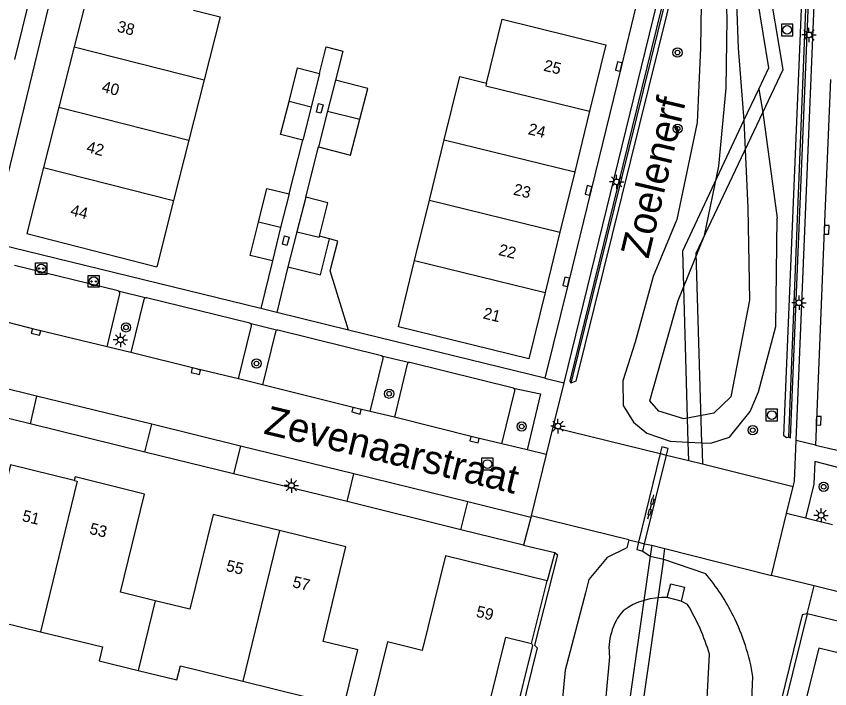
# Model space of a CAD drawing. Extents: x 125000 to 129004, y 397500 to 399008.
# Drawn here: x 127338.6 to 127409.3, y 398164.7 to 398223.1 of the extents above; entities that cross this region are included whole.
import ezdxf

# ---------------------------------------------------------------- set-up
doc = ezdxf.new("R2010")
doc.units = 0
for name, color, linetype in [('gg-afsc-erfafscheiding', 7, 'Continuous'), ('gg-afsc-faunaraster', 7, 'Continuous'), ('gg-afsc-hekwerk', 7, 'Continuous'), ('gg-anno-huisnummerreeks BGT', 7, 'Continuous'), ('gg-anno-openbare ruimte label', 7, 'Continuous'), ('gg-bbg-bijgebouw', 7, 'Continuous'), ('gg-bbg-hoofdgebouw', 7, 'Continuous'), ('gg-bbg-luifel en loopbrug', 7, 'Continuous'), ('gg-bbg-tussenscheiding', 7, 'Continuous'), ('gg-knt-verharding', 7, 'Continuous'), ('gg-knt-verharding nz', 7, 'Continuous'), ('gg-kntw-bovenkant insteek waterloop', 7, 'Continuous'), ('gg-kntw-waterlijn', 7, 'Continuous'), ('gg-kwrk-kunstwerk niveau 01', 7, 'Continuous'), ('gg-kwrk-uitstroombak niveau min 01', 7, 'Continuous'), ('gt-grn-afwateringsgoot', 7, 'Continuous'), ('gt-grn-groengrens', 7, 'Continuous'), ('gt-grn-vlakafsluiter', 7, 'Continuous'), ('gt-grn-weggrens', 7, 'Continuous'), ('gt-symb-afwateringsgoot', 7, 'Continuous'), ('gt-symb-boom', 7, 'Continuous'), ('gt-symb-kolk', 7, 'Continuous'), ('gt-symb-kolk center center', 7, 'Continuous'), ('gt-symb-laadpunt elektrisch vervoer', 7, 'Continuous'), ('gt-symb-lichtmast', 7, 'Continuous'), ('gt-symb-rioolschacht', 7, 'Continuous')]:
    doc.layers.add(name, color=color, linetype=linetype)

# ---------------------------------------------------------------- blocks, each defined once
blk = doc.blocks.new('gt0-RS')
at = {"layer": 'gt-symb-rioolschacht'}
blk.add_lwpolyline([(-0.5, -0.5), (0.5, -0.5), (0.5, 0.5), (-0.5, 0.5)], close=True, dxfattribs=at)
blk.add_circle((0, 0), 0.375, dxfattribs=at)
blk = doc.blocks.new('gt0-LMAST')
at = {"layer": 'gt-symb-lichtmast'}
for p, q in [((-0.182, 0.173), (-0.447, 0.438)), ((-0.005, 0.246), (-0.005, 0.621)), ((0.172, 0.173), (0.437, 0.438)), ((-0.255, -0.004), (-0.63, -0.004)), ((-0.182, -0.181), (-0.447, -0.446)), ((-0.005, -0.254), (-0.005, -0.629)), ((0.437, -0.446), (0.172, -0.181)), ((0.245, -0.004), (0.62, -0.004))]:
    blk.add_line(p, q, dxfattribs=at)
blk.add_circle((-0.005, -0.004), 0.25, dxfattribs=at)
blk = doc.blocks.new('gt0-KOLK')
at = {"layer": 'gt-symb-kolk'}
blk.add_lwpolyline([(0, 0), (0.375, 0), (0.375, 0.4), (-0.375, 0.4), (-0.375, 0), (0, 0)], dxfattribs=at)
blk = doc.blocks.new('gt0-BOOM')
at = {"layer": 'gt-symb-boom'}
for radius in [0.4, 0.2]:
    blk.add_circle((0, 0), radius, dxfattribs=at)
blk = doc.blocks.new('gt0-AFWGT_1')
at = {"layer": 'gt-symb-afwateringsgoot'}
for p, q in [((-1.076, 0), (-0.726, 0)), ((-0.225, 0), (0.225, 0)), ((0.725, 0), (1.075, 0))]:
    blk.add_line(p, q, dxfattribs=at)
for points in [[(-0.726, 0.075), (-0.225, 0.075), (-0.225, -0.075), (-0.726, -0.075)], [(0.225, 0.075), (0.725, 0.075), (0.725, -0.075), (0.225, -0.075)]]:
    blk.add_lwpolyline(points, close=True, dxfattribs=at)
blk = doc.blocks.new('gt0-KOLKCC')
at = {"layer": 'gt-symb-kolk center center'}
blk.add_lwpolyline([(-0.375, 0.2), (0.375, 0.2), (0.375, -0.2), (-0.375, -0.2)], close=True, dxfattribs=at)
blk = doc.blocks.new('gt0-LEV')
at = {"layer": 'gt-symb-laadpunt elektrisch vervoer'}
blk.add_lwpolyline([(-0.486, 0.501), (0.486, 0.501), (0.486, -0.499), (-0.486, -0.499)], close=True, dxfattribs=at)
for centre, radius in [((0, 0), 0.393), ((-0.186, 0), 0.0566), ((0.186, 0), 0.0566)]:
    blk.add_circle(centre, radius, dxfattribs=at)

msp = doc.modelspace()

# ---------------------------------------------------------------- linework, layer by layer
at = {"layer": 'gg-afsc-erfafscheiding'}
for p, q in [((127362.339, 398207.697), (127363.542, 398212.36)), ((127363.793, 398207.412), (127364.89, 398211.775))]:
    msp.add_line(p, q, dxfattribs=at)
msp.add_lwpolyline([(127364.993, 398218.168), (127365.567, 398220.467), (127367.021, 398220.095), (127366.374, 398217.568)], dxfattribs=at)
at = {"layer": 'gg-afsc-faunaraster'}
msp.add_line((127385.43, 398176.549), (127384.759, 398174.104), dxfattribs=at)
for points in [[(127404.388, 398252.341), (127401.93, 398252.433), (127386.83, 398191.26)], [(127405.753, 398186.558), (127408.378, 398252.191), (127405.559, 398252.297)], [(127383.402, 398168.653), (127383.491, 398168.487), (127378.713, 398149.208), (127280.706, 398173.383), (127285.736, 398194.17)], [(127407.369, 398171.223), (127400.546, 398143.695), (127488.007, 398122.06), (127487.011, 398117.812), (127509.888, 398113.404)]]:
    msp.add_lwpolyline(points, dxfattribs=at)
at = {"layer": 'gg-afsc-hekwerk'}
msp.add_line((127360.889, 398201.878), (127359.877, 398197.738), dxfattribs=at)
at = {"layer": 'gg-bbg-bijgebouw'}
for p, q in [((127364.993, 398218.168), (127364.261, 398215.237)), ((127366.374, 398217.568), (127365.686, 398214.882)), ((127364.261, 398215.237), (127363.542, 398212.36)), ((127365.686, 398214.882), (127364.89, 398211.775)), ((127362.339, 398207.697), (127361.609, 398204.768)), ((127363.793, 398207.412), (127363.028, 398204.414)), ((127361.609, 398204.768), (127360.889, 398201.878)), ((127363.028, 398204.414), (127362.249, 398201.361)), ((127365.863, 398203.797), (127364.981, 398204.022))]:
    msp.add_line(p, q, dxfattribs=at)
for points in [[(127362.337, 398215.726), (127363.075, 398218.647), (127364.993, 398218.168)], [(127368.496, 398214.194), (127369.176, 398216.85), (127366.374, 398217.568)], [(127363.542, 398212.36), (127361.609, 398212.843), (127362.337, 398215.726)], [(127364.89, 398211.775), (127367.692, 398211.057), (127368.496, 398214.194)], [(127359.688, 398205.255), (127360.424, 398208.174), (127362.339, 398207.697)], [(127364.981, 398204.022), (127365.721, 398206.92), (127363.793, 398207.412)], [(127360.889, 398201.878), (127358.958, 398202.359), (127359.688, 398205.255)], [(127362.249, 398201.361), (127365.061, 398200.656), (127365.863, 398203.797)]]:
    msp.add_lwpolyline(points, dxfattribs=at)
at = {"layer": 'gg-bbg-hoofdgebouw'}
for p, q in [((127344.997, 398225.698), (127343.668, 398220.465)), ((127343.668, 398220.465), (127342.339, 398215.231)), ((127354.963, 398217.598), (127353.636, 398212.364)), ((127342.339, 398215.231), (127341.009, 398209.997)), ((127388.446, 398214.869), (127387.163, 398209.624)), ((127353.636, 398212.364), (127352.308, 398207.129)), ((127374.542, 398207.154), (127375.83, 398212.399)), ((127387.163, 398209.624), (127385.88, 398204.378)), ((127352.308, 398207.129), (127350.85, 398201.377)), ((127373.253, 398201.91), (127374.542, 398207.154)), ((127385.88, 398204.378), (127384.598, 398199.132)), ((127371.837, 398196.144), (127373.253, 398201.91)), ((127383.402, 398168.653), (127384.759, 398174.104))]:
    msp.add_line(p, q, dxfattribs=at)
for points in [[(127354.033, 398223.665), (127356.351, 398223.074), (127354.963, 398217.598)], [(127379.507, 398217.315), (127380.869, 398222.861), (127389.859, 398220.65), (127388.446, 398214.869)], [(127375.83, 398212.399), (127377.178, 398217.888), (127379.507, 398217.315)], [(127341.009, 398209.997), (127339.549, 398204.247), (127350.85, 398201.377)], [(127384.598, 398199.132), (127383.187, 398193.362), (127371.837, 398196.144)], [(127343.677, 398182.816), (127338.146, 398184.166), (127336.132, 398175.955), (127333.146, 398176.684), (127331.649, 398170.616)], [(127350.721, 398172.371), (127347.684, 398173.118), (127349.778, 398181.634), (127343.758, 398183.114), (127343.677, 398182.816)], [(127361.511, 398178.451), (127355.735, 398179.856), (127353.714, 398171.635), (127350.721, 398172.371)], [(127358.312, 398165.383), (127363.72, 398164.057), (127363.434, 398162.844), (127366.805, 398162.032), (127368.305, 398168.091), (127365.3, 398168.839), (127367.287, 398177.046), (127361.511, 398178.451)], [(127384.759, 398174.104), (127375.928, 398176.254), (127373.919, 398168.054), (127370.894, 398168.786), (127368.906, 398160.726)], [(127331.649, 398170.616), (127335.012, 398169.795), (127335.315, 398170.996), (127340.734, 398169.675)], [(127340.734, 398169.675), (127346.142, 398168.356), (127345.846, 398167.152), (127349.24, 398166.319)], [(127379.677, 398163.123), (127381.17, 398169.197), (127383.402, 398168.653)], [(127416.695, 398151.079), (127418.216, 398157.138), (127415.191, 398157.892), (127417.203, 398166.1), (127408.36, 398168.259), (127406.994, 398162.825)], [(127349.24, 398166.319), (127352.605, 398165.493), (127352.903, 398166.709), (127358.312, 398165.383)]]:
    msp.add_lwpolyline(points, dxfattribs=at)
at = {"layer": 'gg-bbg-luifel en loopbrug'}
for p in [(127362.249, 398201.361), (127367.515, 398195.871)]:
    msp.add_line(p, (127361.28, 398197.395), dxfattribs=at)
msp.add_lwpolyline([(127367.515, 398195.871), (127365.921, 398201.003), (127366.584, 398203.6), (127365.863, 398203.797)], dxfattribs=at)
at = {"layer": 'gg-bbg-tussenscheiding'}
for p, q in [((127343.668, 398220.465), (127354.963, 398217.598)), ((127364.261, 398215.237), (127362.337, 398215.726)), ((127342.339, 398215.231), (127353.636, 398212.364)), ((127365.686, 398214.882), (127368.496, 398214.194)), ((127375.83, 398212.399), (127387.163, 398209.624)), ((127341.009, 398209.997), (127352.308, 398207.129)), ((127374.542, 398207.154), (127385.88, 398204.378)), ((127361.609, 398204.768), (127359.688, 398205.255)), ((127373.253, 398201.91), (127384.598, 398199.132)), ((127361.511, 398178.451), (127358.312, 398165.383)), ((127350.721, 398172.371), (127349.24, 398166.319))]:
    msp.add_line(p, q, dxfattribs=at)
for points in [[(127379.507, 398217.315), (127379.448, 398217.072), (127388.446, 398214.869)], [(127363.028, 398204.414), (127364.961, 398203.94), (127364.981, 398204.022)], [(127343.677, 398182.816), (127343.934, 398182.753), (127340.734, 398169.675)]]:
    msp.add_lwpolyline(points, dxfattribs=at)
at = {"layer": 'gg-knt-verharding'}
for p, q in [((127338.522, 398219.375), (127341.28, 398230.66)), ((127359.877, 398197.738), (127336.459, 398203.461)), ((127347.5, 398199.266), (127338.49, 398201.468)), ((127347.5, 398199.266), (127349.963, 398198.663)), ((127346.527, 398194.402), (127347.629, 398199.029)), ((127349.728, 398198.532), (127348.595, 398193.929)), ((127358.937, 398196.462), (127349.963, 398198.663)), ((127361.28, 398197.395), (127359.877, 398197.738)), ((127358.937, 398196.462), (127361.373, 398195.874)), ((127357.937, 398191.627), (127359.068, 398196.235)), ((127361.152, 398195.718), (127360.033, 398191.11)), ((127370.384, 398193.639), (127361.373, 398195.874)), ((127384.552, 398191.708), (127367.515, 398195.871)), ((127348.595, 398193.929), (127346.527, 398194.402)), ((127370.384, 398193.639), (127372.835, 398193.059)), ((127369.401, 398188.805), (127370.509, 398193.411)), ((127372.603, 398192.909), (127371.491, 398188.306)), ((127381.831, 398190.838), (127372.835, 398193.059)), ((127340.408, 398190.143), (127331.718, 398192.26)), ((127360.033, 398191.11), (127357.937, 398191.627)), ((127380.841, 398185.979), (127381.968, 398190.607)), ((127386.211, 398191.302), (127385.264, 398187.437)), ((127340.408, 398190.143), (127339.843, 398187.723)), ((127350.421, 398187.689), (127340.408, 398190.143)), ((127339.843, 398187.723), (127331.15, 398189.834)), ((127371.491, 398188.306), (127369.401, 398188.805)), ((127349.823, 398185.273), (127339.843, 398187.723)), ((127349.823, 398185.273), (127350.421, 398187.689)), ((127358.122, 398185.789), (127350.421, 398187.689)), ((127385.264, 398187.437), (127384.684, 398185.069)), ((127385.264, 398187.437), (127394.591, 398185.138)), ((127358.122, 398185.789), (127357.524, 398183.379)), ((127367.977, 398183.388), (127358.122, 398185.789)), ((127383.041, 398185.458), (127380.841, 398185.979)), ((127397.064, 398184.534), (127397.022, 398186.142)), ((127398.209, 398186.08), (127398.267, 398184.243)), ((127408.065, 398185.884), (127412.041, 398184.971)), ((127357.524, 398183.379), (127349.823, 398185.273)), ((127384.684, 398185.069), (127383.041, 398185.458)), ((127384.684, 398185.069), (127383.367, 398179.741)), ((127395.122, 398185.008), (127397.064, 398184.534)), ((127398.267, 398184.243), (127406.13, 398182.284)), ((127367.381, 398180.97), (127357.524, 398183.379)), ((127367.381, 398180.97), (127367.977, 398183.388)), ((127377.863, 398180.951), (127367.977, 398183.388)), ((127405.551, 398179.934), (127406.13, 398182.284)), ((127377.266, 398178.528), (127367.381, 398180.97)), ((127377.266, 398178.528), (127377.863, 398180.951)), ((127383.333, 398179.603), (127377.863, 398180.951)), ((127383.333, 398179.603), (127382.709, 398177.198)), ((127383.367, 398179.741), (127383.333, 398179.603)), ((127391.867, 398177.654), (127383.367, 398179.741)), ((127404.259, 398174.556), (127405.551, 398179.934)), ((127407.222, 398179.53), (127405.551, 398179.934)), ((127409.548, 398178.946), (127407.222, 398179.53)), ((127382.709, 398177.198), (127377.266, 398178.528)), ((127391.867, 398177.654), (127392.703, 398177.449)), ((127393.234, 398177.319), (127393.858, 398177.191)), ((127393.858, 398177.191), (127393.713, 398176.249)), ((127394.871, 398175.982), (127395.002, 398176.888)), ((127395.002, 398176.888), (127404.259, 398174.556)), ((127407.965, 398173.649), (127404.259, 398174.556)), ((127407.369, 398171.223), (127407.965, 398173.649)), ((127417.724, 398171.266), (127407.965, 398173.649)), ((127417.183, 398168.824), (127407.369, 398171.223))]:
    msp.add_line(p, q, dxfattribs=at)
for points in [[(127336.459, 398203.461), (127343.545, 398232.605), (127345.807, 398257.94)], [(127404.42, 398253.034), (127401.372, 398253.174), (127386.211, 398191.302)], [(127406.394, 398186.285), (127409.143, 398252.816), (127405.59, 398252.98)], [(127399.04, 398250.987), (127398.497, 398248.649), (127395.86, 398237.766), (127393.81, 398229.508), (127391.185, 398218.711), (127386.609, 398200.015), (127384.552, 398191.708)], [(127403.509, 398214.767), (127405.257, 398218.503), (127403.906, 398226.628)], [(127403.143, 398216.781), (127404.037, 398218.654), (127403.041, 398224.703)], [(127409.372, 398217.63), (127408.843, 398204.59), (127408.065, 398185.884)], [(127346.527, 398194.402), (127340.407, 398195.902), (127337.116, 398196.731)], [(127357.937, 398191.627), (127354.297, 398192.491), (127348.595, 398193.929)], [(127369.401, 398188.805), (127368.251, 398189.059), (127360.033, 398191.11)], [(127381.831, 398190.838), (127384.192, 398190.32), (127383.041, 398185.458)], [(127380.841, 398185.979), (127378.505, 398186.552), (127371.491, 398188.306)], [(127406.13, 398182.284), (127406.248, 398182.762), (127406.394, 398186.285)], [(127410.907, 398183.711), (127408.013, 398184.449), (127407.926, 398182.486), (127407.222, 398179.53)]]:
    msp.add_lwpolyline(points, dxfattribs=at)
for centre, radius, start, end in [((127347.441, 398199.081), 0.195, 344.64719, 72.47205), ((127349.92, 398198.464), 0.203, 77.68093, 160.59375), ((127358.892, 398196.285), 0.183, 344.16418, 75.81367), ((127361.343, 398195.682), 0.194, 81.01226, 169.42293), ((127370.318, 398193.454), 0.196, 347.20661, 70.26052), ((127372.798, 398192.861), 0.201, 79.52228, 166.24724), ((127381.751, 398190.635), 0.219, 352.75045, 68.59167)]:
    msp.add_arc(centre, radius, start, end, dxfattribs=at)
at = {"layer": 'gg-knt-verharding nz'}
for p, q in [((127397.064, 398184.534), (127398.267, 398184.243)), ((127393.858, 398177.191), (127395.002, 398176.888))]:
    msp.add_line(p, q, dxfattribs=at)
at = {"layer": 'gg-kntw-bovenkant insteek waterloop'}
for p, q in [((127403.509, 398214.767), (127404.749, 398205.585)), ((127393.075, 398176.672), (127393.713, 398176.249)), ((127394.871, 398175.982), (127398.515, 398174.736))]:
    msp.add_line(p, q, dxfattribs=at)
for points in [[(127400.778, 398238.25), (127399.44, 398235.236), (127398.242, 398229.877), (127398.074, 398220.398), (127397.807, 398213.906)], [(127397.807, 398213.906), (127396.019, 398205.489), (127393.983, 398200.511), (127392.423, 398194.83), (127391.327, 398191.452), (127391.363, 398189.328), (127392.259, 398187.872), (127393.423, 398186.912), (127395.459, 398186.234), (127397.022, 398186.142)], [(127403.122, 398190.522), (127404.647, 398196.188), (127404.749, 398205.585)], [(127398.209, 398186.08), (127398.986, 398186.054), (127400.608, 398186.564), (127402.393, 398188.808), (127403.122, 398190.522)], [(127391.867, 398177.654), (127391.699, 398176.954), (127389.966, 398176.108), (127388.374, 398174.206), (127388.084, 398173.053)], [(127388.084, 398173.053), (127386.332, 398166.336), (127385.565, 398158.396), (127385.166, 398153.653), (127383.964, 398150.303)], [(127398.07, 398147.918), (127398.185, 398150.761), (127400.657, 398155.755), (127402.443, 398161.049), (127402.645, 398165.769)]]:
    msp.add_lwpolyline(points, dxfattribs=at)
for centre, radius, start, end in [((127384.398, 398162.81), 18.481, 26.43518, 40.19103), ((127384.338, 398162.773), 18.551, 9.29522, 26.45518)]:
    msp.add_arc(centre, radius, start, end, dxfattribs=at)
at = {"layer": 'gg-kntw-waterlijn'}
msp.add_line((127396.968, 398172.041), (127396.398, 398172.334), dxfattribs=at)
for points in [[(127400.309, 398216.892), (127400.403, 398222.93), (127400.18, 398229.433), (127401.174, 398234.135), (127401.08, 398228.259), (127401.348, 398220.363), (127401.862, 398214.07)], [(127400.735, 398190.06), (127399.243, 398188.656), (127396.631, 398188.171), (127394.48, 398188.834), (127393.691, 398189.715), (127396.155, 398198.443), (127398.431, 398204.088), (127399.693, 398210.094), (127400.309, 398216.892)], [(127401.862, 398214.07), (127402.214, 398206.492), (127402.353, 398198.466), (127400.735, 398190.06)], [(127390.188, 398167.479), (127389.38, 398158.669), (127388.664, 398151.077)], [(127393.688, 398145.791), (127394.914, 398152.25), (127398.492, 398160.531), (127398.862, 398167.725)]]:
    msp.add_lwpolyline(points, dxfattribs=at)
for centre, radius, start, end in [((127394.884, 398166.655), 5.986, 86.96744, 125.98632), ((127381.131, 398162.518), 18.48, 16.36688, 31.01995), ((127395.187, 398168.196), 5.05, 139.15003, 188.15888)]:
    msp.add_arc(centre, radius, start, end, dxfattribs=at)
at = {"layer": 'gg-kwrk-kunstwerk niveau 01'}
for p, q in [((127401.863, 398214.063), (127403.143, 398216.781)), ((127403.143, 398216.781), (127403.509, 398214.767)), ((127397.022, 398186.142), (127398.209, 398186.08)), ((127393.713, 398176.249), (127388.993, 398143.194)), ((127394.871, 398175.982), (127390.184, 398143.228)), ((127393.713, 398176.249), (127394.871, 398175.982))]:
    msp.add_line(p, q, dxfattribs=at)
for points in [[(127398.209, 398186.08), (127397.71, 398202.542), (127403.509, 398214.767)], [(127397.022, 398186.142), (127396.541, 398202.763), (127401.863, 398214.063)]]:
    msp.add_lwpolyline(points, dxfattribs=at)
at = {"layer": 'gg-kwrk-uitstroombak niveau min 01'}
msp.add_line((127396.398, 398172.334), (127395.201, 398172.633), dxfattribs=at)
msp.add_lwpolyline([(127395.201, 398172.633), (127395.504, 398173.846), (127396.701, 398173.547), (127396.398, 398172.334)], dxfattribs=at)
at = {"layer": 'gt-grn-afwateringsgoot'}
for p, q in [((127394.591, 398185.138), (127392.703, 398177.449)), ((127393.234, 398177.319), (127395.122, 398185.008)), ((127393.075, 398176.672), (127393.234, 398177.319))]:
    msp.add_line(p, q, dxfattribs=at)
for points in [[(127395.122, 398185.008), (127395.266, 398185.593), (127394.733, 398185.718), (127394.591, 398185.138)], [(127392.703, 398177.449), (127392.546, 398176.809), (127393.075, 398176.672)]]:
    msp.add_lwpolyline(points, dxfattribs=at)
at = {"layer": 'gt-grn-groengrens'}
for points in [[(127404.397, 398252.534), (127401.754, 398252.636), (127386.729, 398191.454), (127386.83, 398191.26)], [(127404.312, 398251.994), (127402.299, 398252.111), (127387.261, 398191.442), (127386.83, 398191.26)], [(127405.753, 398186.558), (127405.914, 398186.517), (127408.623, 398252.37), (127405.568, 398252.488)], [(127405.753, 398186.558), (127405.552, 398186.51), (127405.324, 398186.693), (127408.01, 398251.779), (127405.507, 398251.925)], [(127385.43, 398176.549), (127385.654, 398176.361), (127383.666, 398168.501), (127383.908, 398168.263), (127379.155, 398149.009), (127378.779, 398148.745), (127280.194, 398172.961), (127285.207, 398193.958), (127285.736, 398194.17)], [(127407.369, 398171.223), (127406.919, 398171.131), (127400.107, 398143.419), (127487.469, 398121.758), (127486.636, 398117.362), (127509.804, 398113.044)]]:
    msp.add_lwpolyline(points, dxfattribs=at)
at = {"layer": 'gt-grn-vlakafsluiter'}
for p, q in [((127394.591, 398185.138), (127395.122, 398185.008)), ((127382.709, 398177.198), (127385.43, 398176.549)), ((127392.703, 398177.449), (127393.234, 398177.319))]:
    msp.add_line(p, q, dxfattribs=at)
at = {"layer": 'gt-grn-weggrens'}
for p, q in [((127384.552, 398191.708), (127386.211, 398191.302)), ((127408.065, 398185.884), (127406.394, 398186.285))]:
    msp.add_line(p, q, dxfattribs=at)

# ---------------------------------------------------------------- block references
at = {"layer": 'gt-symb-afwateringsgoot', "xscale": 0.99995320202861, "yscale": 0.99995320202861, "rotation": 76.20869045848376}
msp.add_blockref('gt0-AFWGT_1', (127393.782, 398180.514), dxfattribs=at)
at = {"layer": 'gt-symb-boom'}
for p in [(127396.088, 398219.974), (127396.103, 398213.366), (127348.179, 398196.102), (127359.511, 398192.968), (127371.042, 398190.342), (127382.554, 398187.497), (127402.628, 398187.179), (127408.79, 398182.262)]:
    msp.add_blockref('gt0-BOOM', p, dxfattribs=at)
at = {"layer": 'gt-symb-kolk'}
for p, rotation in [((127391.185, 398218.711), 76.32975246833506), ((127388.55, 398207.956), 76.22993710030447), ((127408.843, 398204.59), -92.39736603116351), ((127386.609, 398200.015), 76.26320909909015), ((127340.407, 398195.902), 165.8561130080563), ((127354.297, 398192.491), 165.84631522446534), ((127368.251, 398189.059), 165.98919957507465), ((127408.149, 398188.004), -92.2602896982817), ((127378.505, 398186.552), 165.96375653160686)]:
    msp.add_blockref('gt0-KOLK', p, dxfattribs=dict(at, rotation=rotation))
at = {"layer": 'gt-symb-kolk center center'}
for p, rotation in [((127365.006, 398215.124), -104.40223940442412), ((127362.056, 398203.639), 75.59776059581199)]:
    msp.add_blockref('gt0-KOLKCC', p, dxfattribs=dict(at, rotation=rotation))
at = {"layer": 'gt-symb-laadpunt elektrisch vervoer'}
for p in [(127340.806, 398201.211), (127345.367, 398200.096)]:
    msp.add_blockref('gt0-LEV', p, dxfattribs=at)
at = {"layer": 'gt-symb-lichtmast'}
for p in [(127407.519, 398221.506), (127390.808, 398208.744), (127406.652, 398198.246), (127347.699, 398195.024), (127385.71, 398187.529), (127362.552, 398182.369), (127408.57, 398179.785)]:
    msp.add_blockref('gt0-LMAST', p, dxfattribs=at)
at = {"layer": 'gt-symb-rioolschacht'}
for p in [(127405.615, 398221.939), (127404.276, 398188.494), (127379.572, 398184.237)]:
    msp.add_blockref('gt0-RS', p, dxfattribs=at)

# ---------------------------------------------------------------- texts
at = {"layer": 'gg-anno-huisnummerreeks BGT'}
for s, rotation, p in [('38', 345.8, (127347.333, 398221.803)), ('25', 346.3, (127384.393, 398218.408)), ('40', 345.8, (127346.004, 398216.57)), ('24', 346.3, (127383.045, 398212.894)), ('42', 345.8, (127344.675, 398211.336)), ('23', 346.3, (127381.762, 398207.649)), ('44', 345.8, (127343.28, 398205.844)), ('22', 346.3, (127380.48, 398202.403)), ('21', 346.3, (127379.133, 398196.895)), ('51', 346.3, (127339.089, 398179.303)), ('53', 346.2, (127344.939, 398178.189)), ('55', 346.3, (127356.805, 398174.965)), ('57', 346.3, (127362.581, 398173.56)), ('59', 346.3, (127378.524, 398170.991))]:
    msp.add_text(s, height=1, rotation=rotation, dxfattribs=at).set_placement(p)
at = {"layer": 'gg-anno-openbare ruimte label'}
for s, rotation, p in [('Zoelenerf', 76.6, (127393.559, 398202.004)), ('Zevenaarstraat', 346.5, (127360.054, 398186.892))]:
    msp.add_text(s, height=2.5, rotation=rotation, dxfattribs=at).set_placement(p)

doc.saveas('drawing.dxf')
